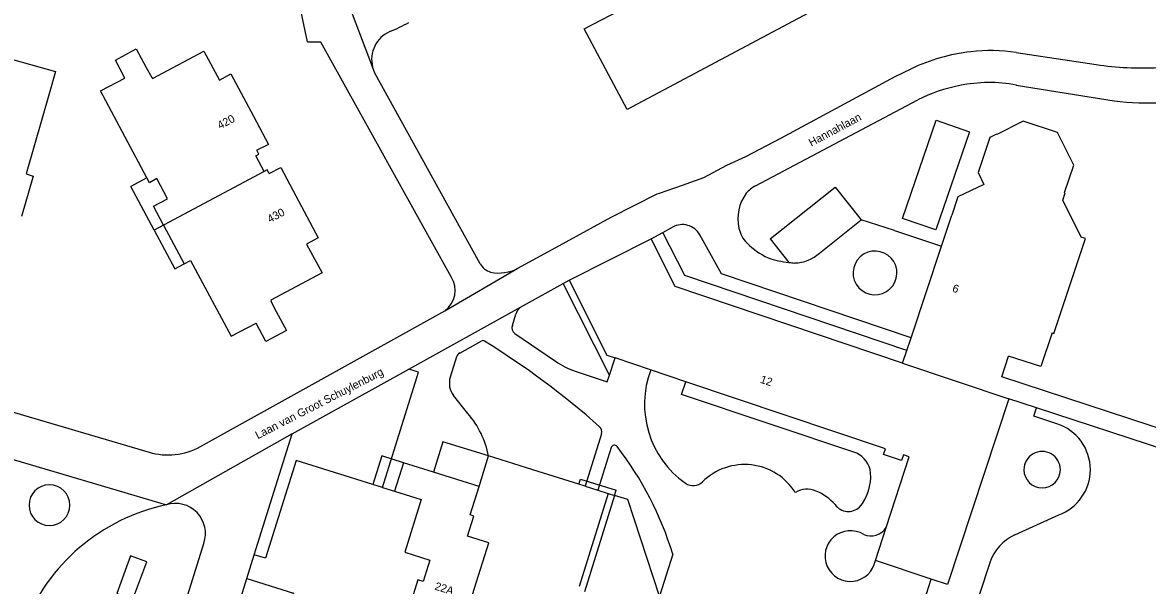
# Model space of a CAD drawing. Extents: x 194485 to 197793, y 468269 to 470822.
# Drawn here: x 197174.3 to 197343, y 469000.2 to 469084.6 of the extents above; entities that cross this region are included whole.
import ezdxf

# ---------------------------------------------------------------- set-up
doc = ezdxf.new("R2010")
doc.units = 0
for name, color, linetype in [('BGT grensvlak gebouwinstallatie plus 1', 7, 'Continuous'), ('BGT grensvlak onbegroeid terreindeel', 7, 'Continuous'), ('BGT grensvlak pand op maaiveld', 7, 'Continuous'), ('BGT grensvlak pand op maaiveld LR', 7, 'Continuous'), ('BGT grensvlak wegdeel', 7, 'Continuous'), ('BGT tekst huisnummerreeks', 7, 'Continuous'), ('BGT tekst openbare ruimte label weg', 7, 'Continuous')]:
    doc.layers.add(name, color=color, linetype=linetype)

msp = doc.modelspace()

# ---------------------------------------------------------------- linework, layer by layer
at = {"layer": 'BGT grensvlak gebouwinstallatie plus 1'}
for p, q in [((197192.97, 469061.31), (197190.56, 469060.02)), ((197194.05, 469053.48), (197190.56, 469060.02)), ((197195.46, 469054.23), (197194.05, 469053.48)), ((197194.05, 469053.48), (197197.15, 469047.67)), ((197197.15, 469047.67), (197198.56, 469048.42)), ((197237.31, 469021.73), (197235.91, 469017.18)), ((197244.19, 469019.61), (197237.31, 469021.73)), ((197228.19, 469019.61), (197226.84, 469015.32)), ((197231.43, 469018.59), (197228.19, 469019.61)), ((197257.7, 469015.38), (197257.94, 469016.14)), ((197257.94, 469016.14), (197263.32, 469014.45)), ((197263.08, 469013.69), (197263.32, 469014.45)), ((197263.08, 469013.69), (197258.54, 468999.24)), ((197262.13, 469013.99), (197263.08, 469013.69))]:
    msp.add_line(p, q, dxfattribs=at)
msp.add_lwpolyline([(197316.25, 469068.25), (197311.23, 469053.54), (197306.23, 469055.24), (197311.26, 469069.96), (197316.25, 469068.25)], dxfattribs=at)
at = {"layer": 'BGT grensvlak onbegroeid terreindeel'}
for p, q in [((197248.8, 469041.76), (197248.98, 469041.93)), ((197247.77, 469039.2), (197248.28, 469040.9)), ((197248.13, 469037.99), (197254.2, 469033.82)), ((197239.86, 469035.05), (197243.08, 469036.84)), ((197239.39, 469034.48), (197238.43, 469031.43)), ((197241.08, 469025.97), (197238.94, 469028.67)), ((197261.12, 469022.95), (197258.65, 469015.08)), ((197262.56, 469020.86), (197260.56, 469014.48)), ((197271.79, 469004.86), (197269.8, 468998.56))]:
    msp.add_line(p, q, dxfattribs=at)
for points in [[(197228.26, 469014.88), (197233.68, 469032.19), (197232.23, 469032.64)], [(197257.17, 469032.33), (197261.95, 469030.72), (197262.29, 469031.72)], [(197299.36, 469020.01), (197273.09, 469028.85), (197273.73, 469030.75)]]:
    msp.add_lwpolyline(points, dxfattribs=at)
for centre, radius, start, end in [((197250.2, 469040.32), 2, 134.0582, 163.314), ((197248.69, 469038.81), 1, 157.5047, 235.4749), ((197243.32, 469036.41), 0.498, 57.8904, 119.172), ((197175.43, 468927.22), 129.07, 48.5747, 58.126), ((197240.34, 469034.18), 1, 119.1093, 162.5833), ((197261.01, 469043.73), 12.03, 235.5096, 251.3603), ((197241.3, 469030.53), 3, 162.6307, 218.2643), ((197282.1, 469027.39), 14.55, 159.3616, 234.6931), ((197230.74, 469016.96), 13.71, 11.1274, 41.0768), ((197260.17, 469023.25), 1, 342.6695, 48.5704), ((197263.04, 469020.71), 0.5, 37.8744, 162.6659), ((197224.21, 468990.51), 49.7, 16.7941, 37.8802), ((197297.77, 469016.66), 3.71, 6.7733, 64.6142), ((197282.57, 469009.34), 8.98, 32.1477, 134.7053), ((197294.2, 469016.57), 7.27, 320.428, 4.1617), ((197274.85, 469017.15), 2, 234.7, 314.7126), ((197291.94, 469011.21), 3.4, 66.7584, 121.1078), ((197290.48, 469007.43), 7.45, 40.8844, 67.9754), ((197298.12, 469013.76), 2.48, 216.0453, 312.6321), ((197298.42, 469004.59), 3.8, 58.3909, 349.6968), ((197301.47, 469010.36), 2.74, 247.297, 327.3936)]:
    msp.add_arc(centre, radius, start, end, dxfattribs=at)
at = {"layer": 'BGT grensvlak pand op maaiveld'}
for p, q in [((197312.08, 469051.07), (197313.64, 469055.75)), ((197195.46, 469054.23), (197198.56, 469048.42)), ((197256.25, 469045.97), (197268.57, 469052.17)), ((197307.51, 469037.31), (197312.08, 469051.07)), ((197306.88, 469035.41), (197307.51, 469037.31)), ((197306.25, 469033.51), (197306.88, 469035.41)), ((197268.48, 469032.52), (197263.16, 469034.31)), ((197273.73, 469030.75), (197268.48, 469032.52)), ((197326.32, 469026.84), (197322.17, 469028.2)), ((197345.83, 469020.42), (197326.32, 469026.84)), ((197242.78, 469015.03), (197244.19, 469019.61)), ((197231.43, 469018.59), (197230.09, 469014.3)), ((197235.91, 469017.18), (197231.43, 469018.59)), ((197242.78, 469015.03), (197235.91, 469017.18)), ((197228.26, 469014.88), (197226.84, 469015.32)), ((197228.26, 469014.88), (197230.09, 469014.3)), ((197258.65, 469015.08), (197257.7, 469015.38)), ((197258.65, 469015.08), (197260.56, 469014.48)), ((197260.56, 469014.48), (197262.13, 469013.99)), ((197262.13, 469013.99), (197257.74, 469000.02)), ((197302.16, 469003.91), (197303.78, 469008.88)), ((197207.95, 469001.23), (197209.06, 469004.77)), ((197310.54, 469001.13), (197302.16, 469003.91)), ((197204.36, 468989.74), (197207.95, 469001.23))]:
    msp.add_line(p, q, dxfattribs=at)
for points in [[(197337.23, 469125.45), (197345.58, 469129.93), (197353.72, 469114.63), (197317.88, 469095.51), (197317.02, 469097.11), (197306.74, 469091.61), (197304.96, 469094.93), (197298.32, 469091.4), (197299.15, 469089.83), (197264.96, 469071.58), (197258.51, 469083.7), (197267.74, 469088.54)], [(197189.68, 469076.29), (197188.24, 469078.99), (197191.35, 469080.67), (197192.88, 469077.9)], [(197192.88, 469077.9), (197193.69, 469076.36), (197193.75, 469076.39), (197193.83, 469076.24), (197201.52, 469080.33), (197203.84, 469075.99), (197205.57, 469076.92), (197208.93, 469070.6)], [(197170.4, 469074.54), (197171.79, 469079.39), (197179.26, 469077.26), (197178.41, 469074.29)], [(197192.97, 469061.31), (197186.01, 469074.36), (197189.68, 469076.29)], [(197178.41, 469074.29), (197174.85, 469061.91), (197175.91, 469061.6), (197174.16, 469055.51)], [(197208.93, 469070.6), (197211.19, 469066.35), (197209.44, 469065.46)], [(197328.65, 469038.07), (197328.92, 469037.98), (197333.64, 469052.23), (197333.02, 469052.43), (197330.26, 469058), (197330.61, 469059.09), (197330.53, 469059.12), (197331.9, 469063.24), (197329.48, 469068.14), (197324.3, 469069.85), (197320.38, 469067.84), (197320.33, 469067.9), (197319.31, 469067.39), (197317.55, 469062.14), (197318.42, 469060.35), (197314.54, 469058.46), (197313.64, 469055.75)], [(197210.57, 469062.29), (197209.31, 469064.65), (197209.74, 469064.89), (197209.44, 469065.46)], [(197211.3, 469061.96), (197211, 469062.52), (197210.57, 469062.29)], [(197211.3, 469061.96), (197213.05, 469062.86), (197215.29, 469058.65)], [(197195.46, 469054.23), (197193.95, 469057.07), (197196.06, 469058.2), (197194.48, 469061.21), (197193.35, 469060.6), (197192.97, 469061.31)], [(197215.29, 469058.65), (197218.65, 469052.32), (197216.9, 469051.39), (197219.22, 469047.07), (197211.53, 469042.98), (197211.6, 469042.85), (197211.54, 469042.82), (197212.37, 469041.26)], [(197306.25, 469033.51), (197272.16, 469045.03), (197268.57, 469052.17)], [(197198.56, 469048.42), (197199.53, 469048.94), (197205.59, 469037.56), (197209.33, 469039.55)], [(197256.25, 469045.97), (197261.89, 469034.74), (197263.16, 469034.31)], [(197212.37, 469041.26), (197213.92, 469038.43), (197210.82, 469036.78), (197209.33, 469039.55)], [(197328.65, 469038.07), (197326.98, 469033.03), (197322.13, 469034.59)], [(197346.71, 469023.1), (197321.1, 469031.47), (197322.13, 469034.59)], [(197303.78, 469008.88), (197307.23, 469019.49), (197306.4, 469019.78), (197306.07, 469018.92), (197303.39, 469019.81), (197303.66, 469020.67), (197273.73, 469030.75)], [(197322.17, 469028.2), (197312.98, 469000.32), (197310.54, 469001.13)], [(197257.7, 469015.38), (197250.8, 469017.54), (197244.19, 469019.61)], [(197226.84, 469015.32), (197215.32, 469018.92), (197210.73, 469004.25), (197209.06, 469004.77)], [(197190.51, 469004.64), (197188.45, 468998.99), (197190.87, 468998.1), (197192.94, 469003.74), (197190.51, 469004.64)]]:
    msp.add_lwpolyline(points, dxfattribs=at)
at = {"layer": 'BGT grensvlak pand op maaiveld LR'}
for p, q in [((197210.57, 469062.29), (197195.46, 469054.23)), ((197306.25, 469033.51), (197322.17, 469028.2))]:
    msp.add_line(p, q, dxfattribs=at)
for points in [[(197230.09, 469014.3), (197234.07, 469013.06), (197231.61, 469005.16), (197235.37, 469003.98), (197234.37, 469000.76), (197233.57, 469001.01), (197232.37, 468997.15)], [(197240.55, 468994.87), (197244.21, 469006.57), (197241.02, 469007.57), (197241.97, 469010.59), (197241.44, 469010.76), (197242.78, 469015.03)], [(197207.95, 469001.23), (197214.94, 468999.04), (197213.84, 468995.53), (197215.38, 468995.05), (197214.43, 468992.04)]]:
    msp.add_lwpolyline(points, dxfattribs=at)
at = {"layer": 'BGT grensvlak wegdeel'}
for p, q in [((197226.81, 469077.96), (197222.6, 469089.07)), ((197323.29, 469075.23), (197337.95, 469072.87)), ((197284.21, 469060.11), (197308.52, 469073.02)), ((197286.38, 469052.16), (197296.14, 469059.95)), ((197296.14, 469059.95), (197300.05, 469055.05)), ((197293.78, 469050.04), (197300.05, 469055.05)), ((197305.03, 469053.41), (197300.05, 469055.05)), ((197268.57, 469052.17), (197270.32, 469053.14)), ((197270.32, 469053.14), (197271.77, 469053.94)), ((197305.03, 469053.41), (197312.08, 469051.07)), ((197286.38, 469052.16), (197289.19, 469048.64)), ((197237.62, 469041.37), (197248.58, 469047.78)), ((197248.98, 469041.93), (197255.38, 469045.48)), ((197255.38, 469045.48), (197256.25, 469045.97)), ((197262.29, 469031.72), (197255.38, 469045.48)), ((197200.98, 469021.01), (197237.62, 469041.37)), ((197232.23, 469032.64), (197248.98, 469041.93)), ((197141.46, 469035.5), (197193.3, 469020.17)), ((197262.29, 469031.72), (197263.16, 469034.31)), ((197214.74, 469022.93), (197232.23, 469032.64)), ((197214.74, 469022.93), (197195.9, 469012.27)), ((197209.06, 469004.77), (197214.74, 469022.93)), ((197169.63, 469020.04), (197195.9, 469012.27)), ((197323.06, 469007.76), (197329.64, 469010.76)), ((197194.91, 468985.35), (197201.52, 469006.48)), ((197319.32, 469003.58), (197317.72, 468998.74)), ((197309.81, 468998.91), (197310.54, 469001.13))]:
    msp.add_line(p, q, dxfattribs=at)
for points in [[(197238.58, 469046.46), (197219.02, 469081.71), (197217.02, 469081.71)], [(197323.27, 469080.14), (197326.24, 469079.7), (197335.26, 469078.33)], [(197242.92, 469048.43), (197227.16, 469077.03), (197226.81, 469077.96)], [(197248.58, 469047.78), (197254.25, 469050.88), (197262.55, 469055.42), (197269.45, 469058.93), (197269.82, 469059.01), (197273.26, 469060.25), (197276.45, 469061.38), (197279.89, 469063.23), (197282.74, 469064.53), (197288.01, 469067.27), (197305.13, 469076.53), (197307.54, 469077.68)], [(197306.88, 469035.41), (197273.58, 469046.66), (197270.32, 469053.14)], [(197307.51, 469037.31), (197279.1, 469046.91), (197275.84, 469052.77)], [(197329.37, 469024.43), (197325.9, 469025.57), (197326.32, 469026.84)], [(197269.8, 468998.56), (197265.08, 469013.06), (197263.08, 469013.69)]]:
    msp.add_lwpolyline(points, dxfattribs=at)
for centre, radius, start, end in [((197321.9, 469106.92), 107.87, 164.5986, 193.5142), ((197214.98, 469116.99), 36.67, 293.1521, 298.0735), ((197231.22, 469079.1), 4.56, 113.5392, 194.466), ((197319.58, 469052.66), 27.77, 96.43, 115.7079), ((197319.45, 469054.77), 25.66, 81.4295, 96.667), ((197342.21, 469125.35), 47.53, 261.5892, 272.8347), ((197319.54, 469051.04), 24.59, 101.0951, 116.6307), ((197319.22, 469054.39), 21.24, 78.9373, 101.9811), ((197342.78, 469109.93), 37.37, 262.5629, 285.316), ((197285.92, 469056.45), 4.04, 115.1059, 140.3828), ((197288.01, 469055.2), 6.46, 143.6772, 192.6149), ((197273.22, 469051.32), 3, 29.0241, 119.0443), ((197286.24, 469054.75), 4.63, 191.9282, 224.2821), ((197290.22, 469058.7), 10.23, 224.5656, 246.2642), ((197290.02, 469054.05), 5.49, 270.6797, 313.0944), ((197302.11, 469047.06), 3.29, 31.1908, 211.1846), ((197245.24, 469049.74), 2.66, 209.5387, 253.7226), ((197290.93, 469063.66), 15.13, 251.3458, 263.3851), ((197290.93, 469063.62), 15.09, 263.3872, 266.811), ((197302.11, 469047.07), 3.29, 211.1908, 31.1846), ((197235.37, 469044.43), 3.8, 306.3987, 32.2573), ((197245.75, 469052.91), 5.86, 257.5817, 298.8473), ((197327.16, 469017.55), 7.23, 359.9946, 72.2303), ((197196.13, 469029.76), 10, 253.537, 299.0207), ((197327.16, 469017.55), 2.73, 359.9895, 180.0105), ((197327.16, 469017.55), 2.73, 180.0105, 359.9895), ((197327.16, 469017.55), 7.23, 290.0508, 359.998), ((197178.36, 469012.22), 3.06, 360, 180), ((197202.06, 468983.36), 29.57, 102.0433, 158.8806), ((197178.36, 469012.22), 3.06, 180, 0), ((197197.24, 469007.96), 4.52, 340.9925, 107.3309), ((197325.97, 469001.39), 7, 114.5303, 161.7596)]:
    msp.add_arc(centre, radius, start, end, dxfattribs=at)

# ---------------------------------------------------------------- texts
at = {"layer": 'BGT tekst huisnummerreeks'}
for s, rotation, p in [('420', 28, (197203.93, 469068.58)), ('430', 28, (197211.4, 469054.54)), ('6', 341.6, (197313.6, 469044.29)), ('12', 341.4, (197284.8, 469030.62)), ('22A', 342.7, (197236.01, 468999.58))]:
    msp.add_text(s, height=1.2, rotation=rotation, dxfattribs=at).set_placement(p)
at = {"layer": 'BGT tekst openbare ruimte label weg'}
for s, rotation, p in [('Hannahlaan', 28.2, (197292.56, 469065.99)), ('Laan van Groot Schuylenburg', 27.2, (197209.59, 469022.1))]:
    msp.add_text(s, height=1.2, rotation=rotation, dxfattribs=at).set_placement(p)

doc.saveas('drawing.dxf')
